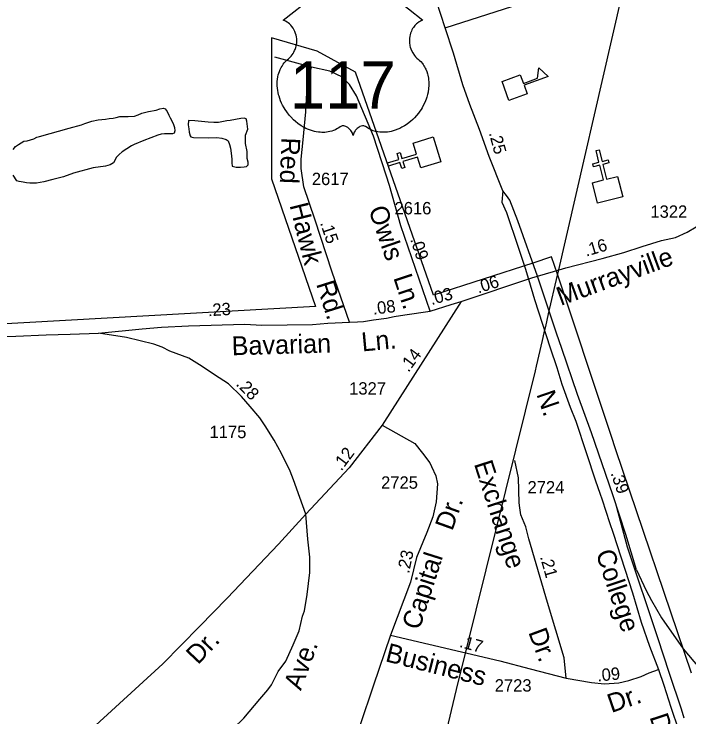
# Model space of a CAD drawing. Extents: x 2290055 to 2389491, y 66597 to 237875.
# Drawn here: x 2338296 to 2341700, y 195968 to 199514 of the extents above; entities that cross this region are included whole.
import ezdxf

# ---------------------------------------------------------------- set-up
doc = ezdxf.new("R2010")
doc.units = 0
for name, color, linetype in [('Exist Boundary Political Urban Extension UEB', 7, 'Continuous'), ('Exist Cultural Church CELL', 7, 'Continuous'), ('Exist Cultural Educational Facility High CELL', 7, 'Continuous'), ('Exist Hydrographic Pond Under 1500 Sq Ft', 7, 'Continuous'), ('Exist Road Non-System Type 51', 7, 'Continuous'), ('Exist Road Primary US Attributed', 7, 'Continuous'), ('Exist Road Primary US Divided Attributed', 7, 'Continuous'), ('Exist Road Primary US Label', 7, 'Continuous'), ('Exist Road Primary US Mileage Hundredths English Label', 7, 'Continuous'), ('Exist Road Primary US Ramp 1 Lane  Attributed', 7, 'Continuous'), ('Exist Road Primary US Shield CELL', 7, 'Continuous'), ('Exist Road Primary US Shield Number Label', 7, 'Continuous'), ('Exist Road Secondary Mileage Hundredths English Label', 7, 'Continuous'), ('Exist Road Secondary Type 51 Attributed', 7, 'Continuous'), ('Exist Road Secondary Type 51 Label', 7, 'Continuous'), ('Exist Road Secondary Type 51 Number Label', 7, 'Continuous'), ('Exist Utilities Electrical Transmission Line', 7, 'Continuous')]:
    doc.layers.add(name, color=color, linetype=linetype)

msp = doc.modelspace()

# ---------------------------------------------------------------- linework, layer by layer
at = {"layer": 'Exist Boundary Political Urban Extension UEB'}
msp.add_line((2341037.7, 198196.7), (2341036.2, 198201.1), dxfattribs=at)
for points in [[(2340913, 198257.8), (2340411.4, 198096.4), (2340017.4, 199221), (2339825.3, 199326.7), (2339594.7, 199394), (2339594.7, 198682.7), (2339815.7, 198038.7), (2336212.7, 197836.9), (2334787.4, 197758.9), (2334676.1, 197763.6)], [(2341036.2, 198201.1), (2341007, 198288.7), (2340913, 198257.8)], [(2341307.5, 197387.6), (2341290.5, 197438), (2341037.7, 198196.7)], [(2341331.7, 197315.9), (2341307.5, 197387.6)], [(2341712.2, 196189.4), (2341331.7, 197315.9)]]:
    msp.add_lwpolyline(points, dxfattribs=at)
at = {"layer": 'Exist Cultural Church CELL'}
for points in [[(2340347, 198738), (2340330.1, 198792.3), (2340257.3, 198769.9), (2340266.7, 198739.3), (2340251.5, 198734.6), (2340242.1, 198765.2), (2340184.6, 198747.5), (2340179.9, 198762.8), (2340237.3, 198780.5), (2340227.9, 198811.1), (2340243.2, 198815.8), (2340252.6, 198785.2), (2340325.4, 198807.6), (2340308.5, 198862.8), (2340410.3, 198894.1), (2340448.7, 198769.3)], [(2341212.9, 198663.2), (2341268.1, 198677.2), (2341249.6, 198751), (2341218.6, 198743.3), (2341214.7, 198758.8), (2341245.8, 198766.5), (2341231.2, 198824.9), (2341246.7, 198828.8), (2341261.3, 198770.4), (2341292.3, 198778.2), (2341296.2, 198762.7), (2341265.2, 198754.9), (2341283.7, 198681.1), (2341339.6, 198694.9), (2341365.5, 198591.7), (2341238.8, 198560)]]:
    msp.add_lwpolyline(points, close=True, dxfattribs=at)
at = {"layer": 'Exist Cultural Educational Facility High CELL'}
msp.add_lwpolyline([(2340757.2, 199174.1), (2340849.2, 199207.6), (2340864.9, 199164.3), (2340935.5, 199189.9), (2340942.2, 199242.4), (2340989, 199199.2), (2340868.2, 199155.3), (2340883.9, 199112), (2340791.9, 199078.6)], close=True, dxfattribs=at)
at = {"layer": 'Exist Hydrographic Pond Under 1500 Sq Ft'}
for points in [[(2338292.5, 198831.1), (2338303.5, 198846.2), (2338319, 198855.7), (2338331.5, 198864.5), (2338345, 198872.8), (2338362.7, 198874.6), (2338379.7, 198878.9), (2338396.7, 198885.1), (2338410.7, 198892.4), (2338425.2, 198895.9), (2338575, 198938.6), (2338637, 198954.5), (2338654, 198961.5), (2338688, 198972.9), (2338720.7, 198979.8), (2338756.7, 198983.5), (2338775.2, 198987.4), (2338795.7, 198989.2), (2338812, 198991.6), (2338829.7, 198998), (2338871, 198997.9), (2338903, 198999.5), (2338922.2, 199005.1), (2338941.2, 199013.3), (2338975, 199022.6), (2339013, 199029.3), (2339032.2, 199035.2), (2339049.2, 199038.5), (2339058, 199036.7), (2339069.2, 199022.7), (2339076.7, 199004.3), (2339083.5, 198990.3), (2339099.2, 198962.6), (2339105, 198942.1), (2339107, 198924.8), (2339104, 198913.5), (2339095.5, 198909.7), (2339054.5, 198909.6), (2339038.2, 198907.4), (2339022.2, 198902.7), (2338950.7, 198876.4), (2338901.5, 198856.4), (2338888, 198849), (2338842, 198819.6), (2338827, 198806), (2338813.7, 198792), (2338797.7, 198763.2), (2338780.5, 198753.3), (2338757.2, 198746.1), (2338696, 198738.2), (2338596.5, 198712), (2338545.2, 198692.7), (2338492.5, 198680.1), (2338446, 198667.5), (2338410.2, 198661.2), (2338376.5, 198660.5)], [(2339439, 198741.2), (2339457.2, 198743.5), (2339468, 198745.8), (2339476.2, 198753.2), (2339476.2, 198766.8), (2339472.5, 198784.7), (2339472, 198821.4), (2339463.7, 198861), (2339463, 198881.2), (2339464.2, 198902.3), (2339475.2, 198933.8), (2339470.2, 198973.9), (2339466.2, 198985.4), (2339456.2, 198988.8), (2339440.5, 198988), (2339413.5, 198981.8), (2339385.5, 198977.1), (2339368.5, 198975.3), (2339326.5, 198967.2), (2339304.2, 198966.2), (2339276, 198968.1), (2339207.5, 198975.7), (2339176.7, 198976.5), (2339175, 198955.8), (2339177, 198935.7), (2339179.5, 198917.9), (2339183.7, 198900.4), (2339187, 198895.3), (2339200.5, 198891.3), (2339276.5, 198890.2), (2339319.7, 198891.3), (2339343.5, 198887.5), (2339366.7, 198880.7), (2339375.5, 198874.7), (2339383.5, 198855.7), (2339388, 198837.5), (2339393, 198799), (2339394.2, 198781.1), (2339394, 198764.2), (2339396.7, 198746.7), (2339417.2, 198741.3), (2339439, 198741.2)], [(2338376.5, 198660.5), (2338359, 198661.9), (2338343, 198666.2), (2338322.7, 198669.2), (2338309.7, 198672.4), (2338292, 198701.6)]]:
    msp.add_lwpolyline(points, dxfattribs=at)
at = {"layer": 'Exist Road Non-System Type 51'}
msp.add_line((2339796.3, 199245.8), (2339612, 199296.5), dxfattribs=at)
for points in [[(2339744.5, 198735.3), (2339744.2, 198782.2), (2339753.7, 198879.1), (2339767.9, 199021), (2339775, 199148.8), (2339796.3, 199245.8)], [(2340247.3, 198446.4), (2340189.4, 198648.9), (2340172.2, 198701.7), (2340108.3, 198898.1), (2340023.2, 199101.5), (2339987.8, 199158.2), (2339952.3, 199196.1), (2339888.5, 199226.8), (2339796.3, 199245.8)], [(2340194.8, 196381.2), (2340107.3, 196123.7), (2340042.1, 195928.1), (2339999.2, 195795.9), (2339970.1, 195735.8), (2339922, 195675.8), (2339887.7, 195634.6), (2339865.4, 195617.4), (2339846.6, 195600.3), (2339824.3, 195581.4), (2339798.5, 195565.9), (2339761.3, 195548.8), (2339725.4, 195534.8), (2339668.9, 195519.3), (2339554.9, 195512.7), (2339453.2, 195534.8), (2339345.6, 195577.9)]]:
    msp.add_lwpolyline(points, dxfattribs=at)
at = {"layer": 'Exist Road Primary US Attributed'}
for points in [[(2340469.6, 199444.6), (2340425.8, 199579.9), (2340391.1, 199683.5), (2340349.6, 199808.6), (2340278.9, 200020.8), (2340236.9, 200147), (2340209, 200231.1), (2340179.9, 200322.3), (2340156.7, 200392.6), (2340095.9, 200572.5), (2340061.2, 200674.6), (2340009.8, 200840.8), (2339980.2, 200922.5), (2339965.6, 200968), (2339895.1, 201177.7)], [(2340761.7, 198622.8), (2340692.7, 198795.4), (2340642.6, 198931.6), (2340595, 199058.2), (2340559.5, 199156.5), (2340512.7, 199316.9), (2340469.6, 199444.6)]]:
    msp.add_lwpolyline(points, dxfattribs=at)
at = {"layer": 'Exist Road Primary US Divided Attributed'}
for points in [[(2340761.7, 198622.8), (2340756.6, 198564.8), (2340778.8, 198513.3), (2340838.8, 198338.7), (2340874, 198232.1), (2340889.8, 198176.8)], [(2340935.4, 198191.6), (2340837.2, 198471.2), (2340796.6, 198575.6), (2340779.4, 198599.1), (2340761.7, 198622.8)], [(2340889.8, 198176.8), (2340921.5, 198074.6), (2341000.4, 197830.6), (2341033.3, 197730.4), (2341059.4, 197647.6), (2341099.9, 197531), (2341128.4, 197460), (2341180.8, 197302.3), (2341228.6, 197158.6), (2341249.6, 197096.8), (2341261.6, 197062.5), (2341298.6, 196948.8), (2341317.4, 196895.5), (2341415.8, 196594.5), (2341459.4, 196445.5), (2341500.5, 196324.8), (2341545.4, 196206.6)], [(2341435.2, 196709.8), (2341381.1, 196888.7), (2341315.6, 197087.8), (2341207.8, 197401.3), (2341137.8, 197595.2), (2341058.8, 197826.5), (2341031.9, 197904.8), (2340935.4, 198191.6)], [(2341435.2, 196709.8), (2341484.6, 196605.5), (2341510.8, 196556.1), (2341560.9, 196467.4), (2341670, 196311.9), (2341822.8, 196129.5), (2341901.1, 196040.9), (2341992.9, 195934.5)], [(2341545.4, 196206.6), (2341572.4, 196128.2), (2341608.4, 196016.5), (2341646.9, 195902.2), (2341674.8, 195811), (2341701, 195737.1), (2341725.8, 195663.6), (2341773.5, 195516.2), (2341786.5, 195472.5), (2341794.6, 195440.3), (2341805.8, 195396.1), (2341815.2, 195354.1), (2341828.5, 195279.7), (2341833.3, 195243.1), (2341841.7, 195161.4), (2341844.6, 195022.1), (2341840, 194963.8), (2341831, 194873.1), (2341818.2, 194795.9), (2341798.4, 194709.5), (2341774.5, 194614.6), (2341756, 194549.8), (2341703.5, 194371.9), (2341643, 194196.8)]]:
    msp.add_lwpolyline(points, dxfattribs=at)
at = {"layer": 'Exist Road Primary US Ramp 1 Lane  Attributed'}
msp.add_lwpolyline([(2341675.8, 195961), (2341662.4, 196007.6), (2341602, 196186.5), (2341542.2, 196366.2), (2341389.8, 196824.3), (2341336.4, 197024.8)], dxfattribs=at)
at = {"layer": 'Exist Road Primary US Shield CELL'}
msp.add_lwpolyline([(2340212.9, 199599.4), (2340357.5, 199484.1), (2340354.1, 199482.8), (2340346.3, 199479), (2340340, 199475.3), (2340330.1, 199468.3), (2340325.8, 199464.4), (2340321.5, 199460.4), (2340317.6, 199456.1), (2340314.1, 199452.1), (2340310, 199446.3), (2340306.2, 199440.5), (2340302.5, 199434.1), (2340299.8, 199428.5), (2340295.4, 199416.9), (2340293.3, 199409.5), (2340291.9, 199403.3), (2340290.2, 199390.4), (2340289.8, 199384.2), (2340289.8, 199378.2), (2340290.1, 199371.8), (2340290.7, 199365.6), (2340291.8, 199359.2), (2340292.8, 199353.5), (2340294.6, 199346.6), (2340297.2, 199338.6), (2340300.3, 199330.8), (2340307, 199318.2), (2340315.5, 199305.4), (2340321.5, 199298.2), (2340327.5, 199292.1), (2340336.4, 199284.6), (2340341.3, 199280.3), (2340346.8, 199274.7), (2340355.9, 199264.2), (2340359.6, 199259.3), (2340363.3, 199253.7), (2340366.7, 199248), (2340370.1, 199241.8), (2340372.8, 199236.4), (2340377.9, 199224), (2340381.6, 199212), (2340383.3, 199205.7), (2340386, 199191.5), (2340387.1, 199184.5), (2340388.2, 199170.6), (2340388.2, 199153.8), (2340386.9, 199137.9), (2340383.9, 199119.4), (2340381.5, 199108.3), (2340377.7, 199095.4), (2340374, 199084.2), (2340367.4, 199067.7), (2340361.5, 199055.7), (2340353.9, 199041.7), (2340348.7, 199033.2), (2340342.6, 199024.2), (2340335, 199013.7), (2340326.1, 199002.6), (2340315.5, 198990.9), (2340306.8, 198982.3), (2340295.6, 198972.2), (2340288.7, 198966.6), (2340279, 198959.2), (2340265.7, 198950.3), (2340252.5, 198942.7), (2340241.3, 198937), (2340231.4, 198932.7), (2340218.6, 198927.8), (2340197.2, 198921.9), (2340189.4, 198920.3), (2340180.2, 198918.9), (2340171.6, 198918.1), (2340163.2, 198917.6), (2340151.9, 198917.6), (2340140.7, 198918.4), (2340130.2, 198920), (2340119.1, 198922.3), (2340107.6, 198925.7), (2340097.1, 198929.8), (2340086.5, 198935), (2340068.6, 198946.3), (2340063.5, 198949), (2340060.6, 198949.8), (2340053.6, 198950.1), (2340047.1, 198948.8), (2340040.5, 198946.1), (2340036.5, 198944), (2340031.1, 198940.5), (2340027, 198937.2), (2340022.1, 198932.5), (2340018.6, 198928.6), (2340016, 198925.5), (2340011, 198917.6), (2340009.2, 198913.8), (2340007.3, 198908.9), (2340005.7, 198901.8), (2340003.4, 198910.8), (2340000.7, 198916.8), (2339997.7, 198921.9), (2339994.5, 198926.5), (2339989.4, 198932.3), (2339984.9, 198936.6), (2339979.4, 198941.1), (2339973.6, 198944.6), (2339969, 198947), (2339964.7, 198948.6), (2339959.5, 198949.9), (2339955.2, 198950.2), (2339951.7, 198950.1), (2339946.9, 198949), (2339940.3, 198944.3), (2339934.1, 198940.1), (2339927.4, 198935.9), (2339919.4, 198931.6), (2339913.5, 198928.9), (2339906.5, 198926.1), (2339898.3, 198923.4), (2339889.4, 198921.1), (2339880.2, 198919.3), (2339872.2, 198918), (2339863.6, 198917.2), (2339855.8, 198917), (2339847.7, 198917.1), (2339840.1, 198917.7), (2339831.3, 198918.4), (2339820.3, 198920), (2339811.3, 198922.1), (2339801.7, 198924.7), (2339791.9, 198927.7), (2339781.4, 198931.8), (2339768.2, 198937.5), (2339759.1, 198942.2), (2339744.6, 198950.5), (2339727.7, 198962.2), (2339715, 198972.5), (2339705.6, 198981), (2339691.8, 198995), (2339683.8, 199004.2), (2339671.1, 199020.6), (2339663, 199032.5), (2339657.7, 199041.2), (2339650, 199055.2), (2339645.8, 199064), (2339640.3, 199076.8), (2339636, 199088.5), (2339632.4, 199099.7), (2339630.5, 199106.7), (2339627.8, 199119.1), (2339626.1, 199127.9), (2339624.5, 199140), (2339623.6, 199152.7), (2339623.4, 199164.4), (2339623.7, 199174.2), (2339624.8, 199185.6), (2339626.7, 199197.6), (2339629, 199208), (2339631.1, 199215.4), (2339634.2, 199224.5), (2339638.3, 199234.5), (2339643.1, 199244), (2339647.6, 199252), (2339653.4, 199260.5), (2339659, 199267.8), (2339666.4, 199275.8), (2339674.1, 199283.2), (2339681.1, 199288.9), (2339689.5, 199297.1), (2339693.9, 199302.1), (2339699.1, 199309), (2339703.3, 199315.4), (2339706.6, 199321.1), (2339711, 199329.6), (2339713.7, 199335.9), (2339717, 199345.7), (2339718.7, 199352.5), (2339720.4, 199361.3), (2339721.5, 199369.6), (2339721.9, 199380), (2339721.7, 199388.5), (2339720.6, 199398.5), (2339718.7, 199408.1), (2339716.4, 199416.5), (2339712.8, 199426), (2339709.5, 199433), (2339704, 199442.5), (2339697.8, 199451.3), (2339691.5, 199458.5), (2339685.1, 199464.9), (2339678.9, 199469.7), (2339673, 199473.9), (2339665.7, 199478.4), (2339658.6, 199481.9), (2339654.1, 199483.6), (2339798.8, 199598.9)], dxfattribs=at)
at = {"layer": 'Exist Road Secondary Type 51 Attributed'}
for p, q in [((2340550.2, 198063.3), (2340907.2, 198182.6)), ((2340907.2, 198182.6), (2340935.4, 198191.6)), ((2340550.2, 198063.3), (2340152.2, 197440.8))]:
    msp.add_line(p, q, dxfattribs=at)
for points in [[(2340469.6, 199444.6), (2340812, 199553.3), (2340969.1, 199607.5), (2341020.6, 199633.9), (2341055.3, 199672.9), (2341098.4, 199791.1), (2341161, 200073.5), (2341238.1, 200410.1)], [(2339987.8, 197959), (2339900.3, 198212.1), (2339812.8, 198479.4), (2339758.4, 198642.6), (2339744.5, 198735.3)], [(2340935.4, 198191.6), (2341016.9, 198216), (2341078.3, 198234), (2341261.7, 198280.3), (2341371.8, 198310.6), (2341464.3, 198340.9), (2341561.6, 198371.2), (2341631.8, 198387.2), (2341690, 198414.3), (2341736.3, 198439.9), (2341790.5, 198463.8)], [(2340394.4, 198015.8), (2340247.3, 198446.4)], [(2340394.4, 198015.8), (2340500.4, 198049.3), (2340550.2, 198063.3)], [(2339987.8, 197959), (2340027.9, 197961.4), (2340058.7, 197963.8), (2340108.3, 197970.9), (2340174.5, 197980.3), (2340212.3, 197987.4), (2340266.7, 197996.9), (2340394.4, 198015.8)], [(2338721.7, 197904.3), (2338942.3, 197925.3), (2339039.4, 197934.8), (2339176, 197940.8), (2339460.8, 197950.3), (2339545.1, 197945), (2339801, 197947.2), (2339879, 197954.3), (2339987.8, 197959)], [(2338172.5, 197885), (2338305.8, 197888.3), (2338457.8, 197896), (2338579, 197899.3), (2338721.7, 197904.3)], [(2339767.9, 196991), (2339738.1, 197074.4), (2339704.9, 197164.1), (2339688.3, 197207.3), (2339645, 197296.3), (2339608.6, 197363.5), (2339562.1, 197436.6), (2339535.5, 197476.5), (2339487.3, 197534.9), (2339443.1, 197584.9), (2339377.7, 197648.4), (2339331.5, 197679.2), (2339231.5, 197744.6), (2339177.7, 197777.3), (2339081.6, 197813.9), (2339043.1, 197833.1), (2339000.8, 197848.5), (2338863.7, 197883), (2338721.7, 197904.3)], [(2340152.2, 197440.8), (2339986.7, 197225.1), (2339767.9, 196991)], [(2340152.2, 197440.8), (2340317.1, 197348.1), (2340356, 197298.8), (2340392.4, 197250.3), (2340401.4, 197232.2), (2340422.6, 197183.7), (2340431.7, 197144.3), (2340425.7, 197053.5), (2340407.9, 196976.9), (2340377.2, 196899), (2340325.8, 196771.8), (2340296.3, 196647.8), (2340194.8, 196381.2)], [(2341080.6, 196164.2), (2341070.4, 196265.7), (2340985.6, 196544.7), (2340891.8, 196865.7), (2340876.7, 196926.3), (2340852.4, 196986.8), (2340846.4, 197023.2), (2340843.4, 197047.4), (2340840.3, 197174.6), (2340822.2, 197262.4)], [(2339767.9, 196991), (2339630.6, 196840.3), (2339371.3, 196567.9), (2339231.8, 196423.6), (2339046.9, 196236.4), (2338689, 195907.9), (2338529.3, 195763.5), (2338425, 195663.7), (2338330.5, 195574), (2338234, 195484.3), (2338180.9, 195431.4), (2338100.2, 195356), (2338049.2, 195301.1), (2338002.1, 195252.5), (2337929.7, 195161.2), (2337898.4, 195112.5), (2337846.1, 195010), (2337786.3, 194892.6), (2337665.4, 194679), (2337460.3, 194298.4), (2337434.5, 194244.3), (2337432.9, 194223.1), (2337444.7, 194198.8), (2337475.8, 194157.3)], [(2338197, 194812.2), (2338323.9, 194927.6), (2338427.7, 195025.8), (2338689.3, 195256.7), (2338808.5, 195364.4), (2338995, 195528), (2339123.7, 195665.3), (2339269.8, 195801.5), (2339399.4, 195907.9), (2339455.8, 195961.1), (2339535.5, 196057.4), (2339575.4, 196104), (2339595.3, 196130.5), (2339628.5, 196197), (2339666.7, 196248.9), (2339703.2, 196331.6), (2339734.8, 196403.1), (2339751.4, 196476.2), (2339760.4, 196503.5), (2339773.8, 196586.3), (2339787.3, 196696), (2339787.3, 196774.8), (2339777.7, 196865.3), (2339767.9, 196991)], [(2340194.8, 196381.2), (2340745.5, 196250.3), (2340899.6, 196210.5), (2341080.6, 196164.2)], [(2341080.6, 196164.2), (2341207.8, 196142.4), (2341273.2, 196134.7), (2341346.4, 196139.8), (2341396.5, 196151.4), (2341459.4, 196171.9), (2341499.2, 196189.9), (2341545.4, 196206.6)]]:
    msp.add_lwpolyline(points, dxfattribs=at)
at = {"layer": 'Exist Utilities Electrical Transmission Line'}
for p, q in [((2341576.6, 200547.4), (2341036.2, 198201.1)), ((2341036.2, 198201.1), (2341035.1, 198196))]:
    msp.add_line(p, q, dxfattribs=at)
for points in [[(2341035.1, 198196), (2340990.2, 198001.1), (2340975.5, 197937.4)], [(2340975.5, 197937.4), (2340968.4, 197906.5), (2340959.4, 197867.7)], [(2340959.4, 197867.7), (2340929.6, 197738.1), (2340924.2, 197714.7), (2340525.5, 196106.5), (2340248.4, 194939.1)]]:
    msp.add_lwpolyline(points, dxfattribs=at)

# ---------------------------------------------------------------- texts
at = {"layer": 'Exist Road Primary US Label'}
for s, rotation, p in [('N.', 289.0425, (2340929.5, 197596.6)), ('College', 288.3021, (2341228.5, 196795.9)), ('Dr.', 288.3021, (2341499.9, 195968))]:
    msp.add_text(s, height=95, rotation=rotation, dxfattribs=at).set_placement(p)
at = {"layer": 'Exist Road Primary US Mileage Hundredths English Label'}
for s, rotation, p in [('.25', 285.0747, (2340690.3, 198913.6)), ('.39', 288.9505, (2341304, 197197.5))]:
    msp.add_text(s, height=62.5, rotation=rotation, dxfattribs=at).set_placement(p)
at = {"layer": 'Exist Road Primary US Shield Number Label'}
msp.add_text('117', height=239.06, dxfattribs=at).set_placement((2339687.6, 199037.2))
at = {"layer": 'Exist Road Secondary Mileage Hundredths English Label'}
for s, rotation, p in [('.15', 288.4267, (2339838.9, 198460.3)), ('.16', 16.6412, (2341181.6, 198290)), ('.09', 288.0591, (2340293.5, 198377.2)), ('.06', 17.9116, (2340637.3, 198103.6)), ('.03', 15.7152, (2340401.9, 198045.4)), ('.23', 3.3586, (2339275.2, 197989.4)), ('.08', 7.0374, (2340108.1, 197997)), ('.14', 53.2059, (2340285, 197703.4)), ('.28', 314.1353, (2339412.5, 197644)), ('.12', 53.206, (2339946.8, 197205.7)), ('.23', 77.8996, (2340287.7, 196688.8)), ('.21', 285.8115, (2340947.9, 196775.6)), ('.17', 344.4567, (2340538.6, 196321.5)), ('.09', 5.4375, (2341239.3, 196146.1))]:
    msp.add_text(s, height=62.5, rotation=rotation, dxfattribs=at).set_placement(p)
at = {"layer": 'Exist Road Secondary Type 51 Label'}
for s, rotation, p in [('Red', 267.8163, (2339645.1, 198892.7)), ('Hawk', 283.9658, (2339685.1, 198549.8)), ('Owls', 289.0796, (2340082.5, 198528.7)), ('Murrayville', 20.1874, (2341052.9, 198040.9)), ('Ln.', 288.3064, (2340207.9, 198184.5)), ('Rd.', 287.4509, (2339819, 198152.9)), ('Bavarian', 1.6293, (2339395, 197792.4)), ('Ln.', 5.2853, (2340052.2, 197811.7)), ('Exchange', 287.8252, (2340614.6, 197245.2)), ('Dr.', 70.2012, (2340505.9, 196902.8)), ('Capital', 72.35, (2340340.4, 196402.1)), ('Dr.', 290.323, (2340888.4, 196395.8)), ('Dr.', 46.6933, (2339223.7, 196227.9)), ('Ave.', 69.732, (2339742.6, 196097.6)), ('Business', 345.8079, (2340164.3, 196249.5)), ('Dr.', 19.0455, (2341308.2, 195987.4))]:
    msp.add_text(s, height=95, rotation=rotation, dxfattribs=at).set_placement(p)
at = {"layer": 'Exist Road Secondary Type 51 Number Label'}
for s, p in [('2617', (2339797.8, 198651.3)), ('2616', (2340214.7, 198503.5)), ('1322', (2341505.1, 198486.3)), ('1327', (2339986.1, 197594.1)), ('1175', (2339282.1, 197374.4)), ('2725', (2340147.1, 197119.3)), ('2724', (2340885.6, 197095.4)), ('2723', (2340720.1, 196095.7))]:
    msp.add_text(s, height=62.5, dxfattribs=at).set_placement(p)

doc.saveas('drawing.dxf')
